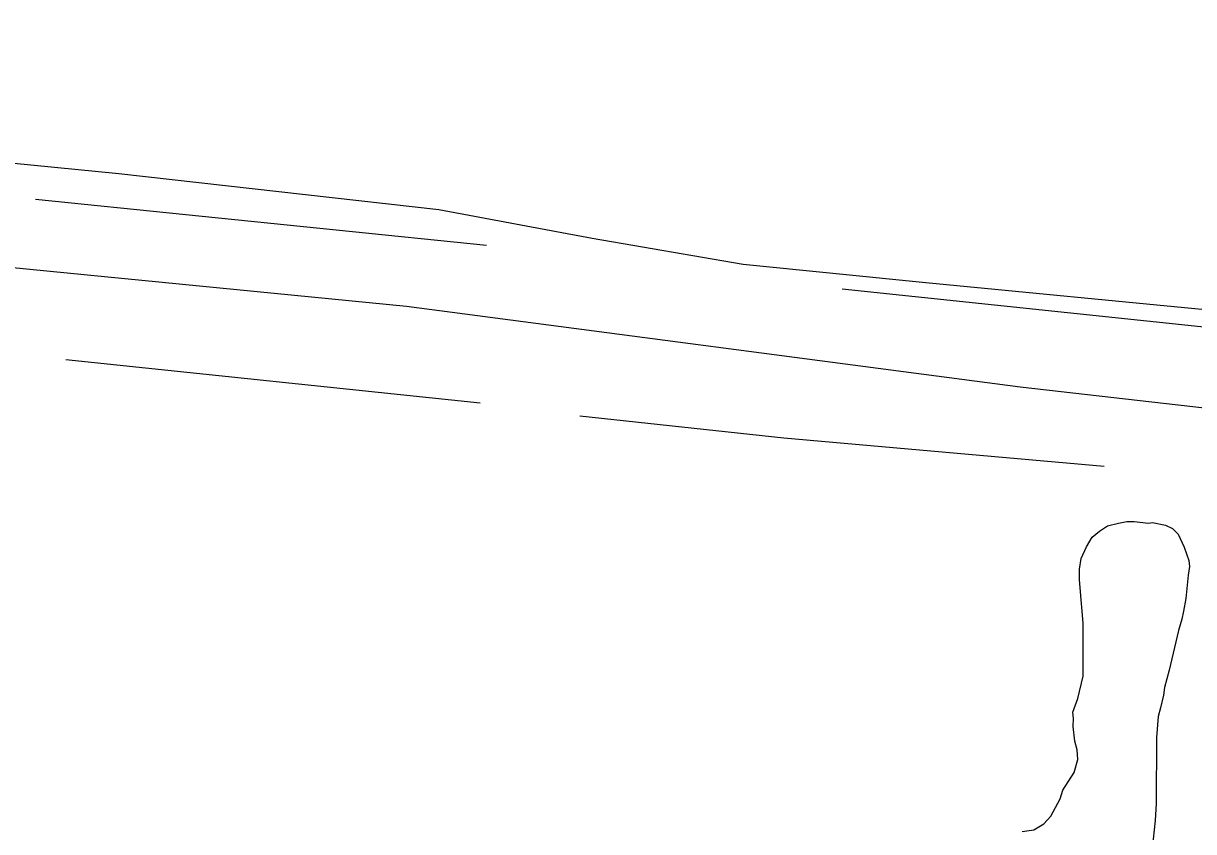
# Model space of a CAD drawing. Extents: x 3219052 to 3256913, y 800770 to 826146.
# Drawn here: x 3231619.8 to 3231999.2, y 810814.2 to 811076 of the extents above; entities that cross this region are included whole.
import ezdxf

# ---------------------------------------------------------------- set-up
doc = ezdxf.new("R2010")
doc.units = 0
for name, color, linetype in [('V-LEVE-TOET', 7, 'Continuous'), ('V-ROAD-CNTR', 7, 'Continuous'), ('V-SITE-VEGE', 7, 'Continuous'), ('V-TOPO-SHOR', 7, 'Continuous')]:
    doc.layers.add(name, color=color, linetype=linetype)

msp = doc.modelspace()

# ---------------------------------------------------------------- linework, layer by layer
at = {"layer": 'V-LEVE-TOET'}
msp.add_lwpolyline([(3232691.1, 810964.23), (3232333.69, 810971.43), (3232196.41, 810972.01), (3232088.85, 810977.19), (3232006.31, 810982.92), (3231912.37, 810991.96), (3231853.13, 810997.93), (3231804.22, 811006.36), (3231754.53, 811015.59), (3231650.74, 811027.32), (3231538.67, 811038.3), (3231417.69, 811049.3), (3231266.69, 811062.59), (3231116.62, 811076.03)], dxfattribs=at)
at = {"layer": 'V-ROAD-CNTR'}
msp.add_lwpolyline([(3232672.61, 810923.03), (3232466.29, 810930.36), (3232363.09, 810933.26), (3232228.03, 810934.49), (3232084.31, 810942.05), (3231942.93, 810958.13), (3231744.02, 810984.3), (3231505.22, 811007.73), (3231265.35, 811033.12), (3231149.12, 811042.6)], dxfattribs=at)
at = {"layer": 'V-SITE-VEGE'}
for p, q in [((3231966.29, 810909.52), (3231968.69, 810911.54)), ((3231968.69, 810911.54), (3231971.28, 810913.19)), ((3231971.28, 810913.19), (3231974.79, 810914.11)), ((3231974.79, 810914.11), (3231977.56, 810914.65)), ((3231977.56, 810914.65), (3231979.96, 810914.64)), ((3231979.96, 810914.64), (3231984.57, 810914.08)), ((3231984.57, 810914.08), (3231985.87, 810914.26)), ((3231985.87, 810914.26), (3231990.11, 810913.5)), ((3231990.11, 810913.5), (3231992.32, 810912.39)), ((3231992.32, 810912.39), (3231994.16, 810910.54)), ((3231964.43, 810906.39), (3231966.29, 810909.52)), ((3231994.16, 810910.54), (3231996.18, 810906.29)), ((3231962.76, 810902.7), (3231964.43, 810906.39)), ((3231996.18, 810906.29), (3231997.64, 810902.04)), ((3231962.2, 810899.19), (3231962.76, 810902.7)), ((3231997.82, 810900.01), (3231997.44, 810897.24)), ((3231997.64, 810902.04), (3231997.82, 810900.01)), ((3231962.19, 810895.87), (3231962.2, 810899.19)), ((3231997.44, 810897.24), (3231996.68, 810889.68)), ((3231962.36, 810893.1), (3231962.19, 810895.87)), ((3231963.43, 810881.66), (3231962.36, 810893.1)), ((3231996.68, 810889.68), (3231995.93, 810885.62)), ((3231995.93, 810885.62), (3231995.37, 810883.03)), ((3231963.38, 810864.49), (3231963.43, 810881.66)), ((3231995.37, 810883.03), (3231994.25, 810879.35)), ((3231994.25, 810879.35), (3231991.26, 810866.44)), ((3231991.26, 810866.44), (3231989.76, 810860.9)), ((3231961.7, 810857.3), (3231963.38, 810864.49)), ((3231989.38, 810858.32), (3231988.45, 810854.26)), ((3231989.76, 810860.9), (3231989.38, 810858.32)), ((3231960.02, 810852.87), (3231961.7, 810857.3)), ((3231960.2, 810850.84), (3231960.02, 810852.87)), ((3231960.19, 810848.26), (3231960.2, 810850.84)), ((3231987.7, 810851.49), (3231987.13, 810844.67)), ((3231988.45, 810854.26), (3231987.7, 810851.49)), ((3231960.73, 810843.46), (3231960.19, 810848.26)), ((3231961.46, 810840.69), (3231960.73, 810843.46)), ((3231987.13, 810844.67), (3231987.06, 810823.26)), ((3231961.64, 810837.55), (3231961.46, 810840.69)), ((3231960.52, 810833.31), (3231961.64, 810837.55)), ((3231956.81, 810827.6), (3231960.52, 810833.31)), ((3231952.9, 810819.12), (3231955.88, 810824.83)), ((3231955.88, 810824.83), (3231956.81, 810827.6)), ((3231987.06, 810823.26), (3231986.68, 810817.72)), ((3231947.35, 810814.71), (3231950.68, 810816.72)), ((3231950.68, 810816.72), (3231952.9, 810819.12)), ((3231986.68, 810817.72), (3231985.35, 810805.36)), ((3231943.66, 810814.16), (3231947.35, 810814.71))]:
    msp.add_line(p, q, dxfattribs=at)
at = {"layer": 'V-TOPO-SHOR'}
for p, q in [((3231623.71, 811019.09), (3231769.93, 811004.21)), ((3231885.23, 810990.04), (3232142.35, 810962.97)), ((3231633.61, 810967.12), (3231767.9, 810953.1)), ((3231800.23, 810948.84), (3231866.33, 810941.75)), ((3231866.33, 810941.75), (3231970.15, 810932.59))]:
    msp.add_line(p, q, dxfattribs=at)

doc.saveas('drawing.dxf')
